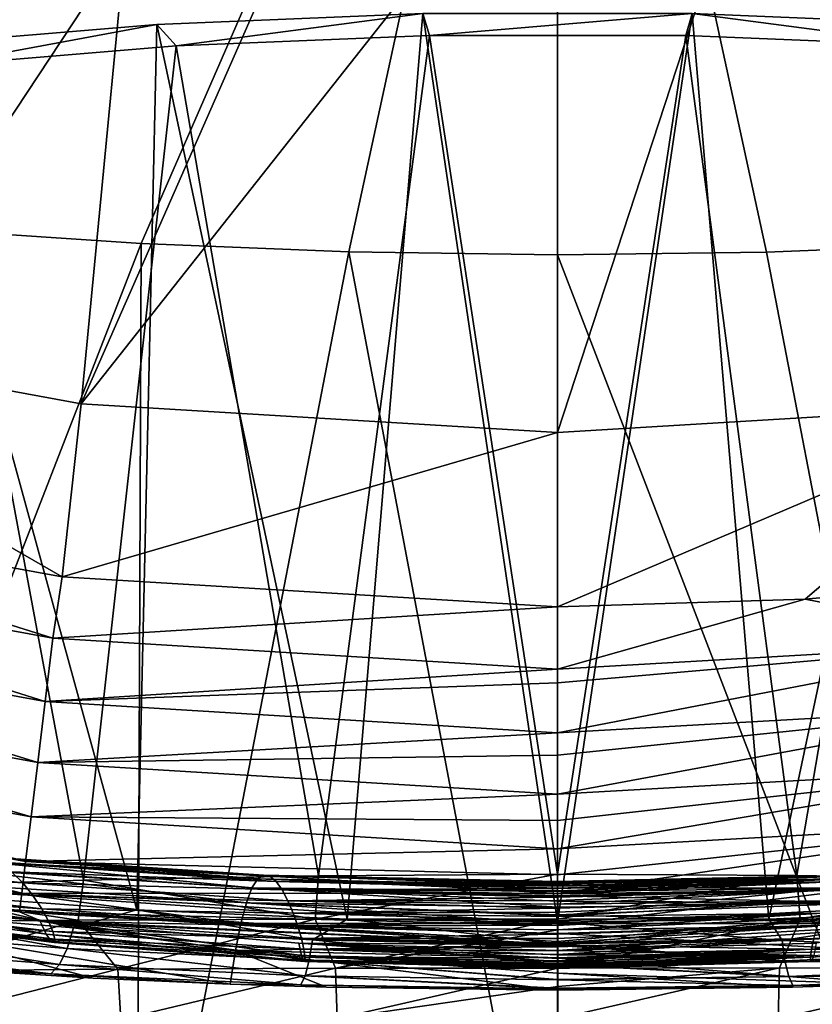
# Model space of a CAD drawing. Header units: metres. Extents: x -90 to 304, y -90 to 74.
# Tile 386 of 570: x 238.43 to 240.74, y 19.14 to 22. Entities that reach past the tile are written whole.
import ezdxf

# ---------------------------------------------------------------- set-up
doc = ezdxf.new("R2010")
doc.units = ezdxf.units.M
doc.layers.add('solid_21662050_350', color=7, linetype='CONTINUOUS')

msp = doc.modelspace()

# ---------------------------------------------------------------- linework, layer by layer
at = {"layer": 'solid_21662050_350'}
for points in [[(234.968094, 21.946051, 191.984634), (240, 24.126535, 186.507858), (234.521347, 22.085938, 191.596085)], [(235.445862, 21.81847, 192.339005), (240, 24.126535, 186.507858), (234.968094, 21.946051, 191.984634)], [(235.951691, 21.703979, 192.657013), (240, 24.126535, 186.507858), (235.445862, 21.81847, 192.339005)], [(236.482498, 21.603287, 192.936691), (240, 24.126535, 186.507858), (235.951691, 21.703979, 192.657013)], [(237.034973, 21.51701, 193.176346), (240, 24.126535, 186.507858), (236.482498, 21.603287, 192.936691)], [(237.605743, 21.445683, 193.374451), (240, 24.126535, 186.507858), (237.034973, 21.51701, 193.176346)], [(238.191269, 21.389746, 193.529831), (240, 24.126535, 186.507858), (237.605743, 21.445683, 193.374451)], [(238.787949, 21.349541, 193.641495), (240, 24.126535, 186.507858), (238.191269, 21.389746, 193.529831)], [(239.392105, 21.325319, 193.708786), (240, 24.126535, 186.507858), (238.787949, 21.349541, 193.641495)], [(239.392105, 21.325319, 193.708786), (240, 21.317228, 193.731247), (240, 24.126535, 186.507858)], [(240, 24.126535, 186.507858), (240, 21.317228, 193.731247), (240.607986, 21.324869, 193.709854)], [(240, 24.126535, 186.507858), (240.607986, 21.324869, 193.709854), (241.212418, 21.348648, 193.643631)], [(240, 24.126535, 186.507858), (241.212418, 21.348648, 193.643631), (241.80954, 21.388424, 193.532974)], [(240, 24.126535, 186.507858), (241.80954, 21.388424, 193.532974), (242.395706, 21.443954, 193.378555)], [(240, 24.126535, 186.507858), (242.395706, 21.443954, 193.378555), (242.967255, 21.514902, 193.18132)], [(240, 24.126535, 186.507858), (242.967255, 21.514902, 193.18132), (243.520691, 21.600836, 192.942459)], [(240, 24.126535, 186.507858), (243.520691, 21.600836, 192.942459), (244.052582, 21.701227, 192.663437)], [(240, 24.126535, 186.507858), (244.052582, 21.701227, 192.663437), (244.559631, 21.815462, 192.345947)], [(240, 24.126535, 186.507858), (244.559631, 21.815462, 192.345947), (245.038742, 21.942841, 191.991974)], [(240, 24.126535, 186.507858), (245.038742, 21.942841, 191.991974), (245.486908, 22.082581, 191.603653)], [(238.189331, 22.808172, -26.917501), (238.78891, 22.713211, -26.917501), (237.247894, 21.134167, 8.134833)], [(238.78891, 22.713211, -26.917501), (238.613831, 20.883848, 8.134833), (237.247894, 21.134167, 8.134833)], [(238.78891, 22.713211, -26.917501), (239.39325, 22.656082, -26.917501), (238.613831, 20.883848, 8.134833)], [(240.60675, 22.656082, -26.917501), (241.21109, 22.713211, -26.917501), (241.386169, 20.883848, 8.134833)], [(239.39325, 22.656082, -26.917501), (240, 22.637014, -26.917501), (238.613831, 20.883848, 8.134833)], [(240.60675, 22.656082, -26.917501), (241.386169, 20.883848, 8.134833), (240, 20.799999, 8.134833)], [(240, 22.637014, -26.917501), (240.60675, 22.656082, -26.917501), (240, 20.799999, 8.134833)], [(240, 22.637014, -26.917501), (240, 20.799999, 8.134833), (238.613831, 20.883848, 8.134833)], [(239.608215, 22.018454, 98.130539), (238.833466, 21.987143, 98.244637), (239.387222, 19.38442, 97.205063)], [(238.890335, 21.92469, 98.472214), (238.833466, 21.987143, 98.244637), (239.608215, 22.018454, 98.130539)], [(238.890335, 21.92469, 98.472214), (239.608215, 22.018454, 98.130539), (239.627258, 21.954659, 98.363007)], [(239.608215, 22.018454, 98.130539), (239.387222, 19.38442, 97.205063), (240, 19.376038, 97.163475)], [(240.391785, 22.018454, 98.130539), (239.608215, 22.018454, 98.130539), (240, 19.376038, 97.163475)], [(239.627258, 21.954659, 98.363007), (239.608215, 22.018454, 98.130539), (240.391785, 22.018454, 98.130539)], [(239.627258, 21.954659, 98.363007), (240.391785, 22.018454, 98.130539), (240.372742, 21.954659, 98.363007)], [(240.391785, 22.018454, 98.130539), (240, 19.376038, 97.163475), (240.614883, 19.384882, 97.205498)], [(240.372742, 21.954659, 98.363007), (240.391785, 22.018454, 98.130539), (241.109665, 21.92469, 98.472214)], [(241.166534, 21.987143, 98.244637), (240.391785, 22.018454, 98.130539), (240.614883, 19.384882, 97.205498)], [(241.109665, 21.92469, 98.472214), (240.391785, 22.018454, 98.130539), (241.166534, 21.987143, 98.244637)], [(238.833466, 21.987143, 98.244637), (238.085144, 21.925215, 98.470299), (238.775696, 19.411503, 97.331879)], [(238.179062, 21.865438, 98.688126), (238.085144, 21.925215, 98.470299), (238.833466, 21.987143, 98.244637)], [(238.179062, 21.865438, 98.688126), (238.833466, 21.987143, 98.244637), (238.890335, 21.92469, 98.472214)], [(238.833466, 21.987143, 98.244637), (238.775696, 19.411503, 97.331879), (239.387222, 19.38442, 97.205063)], [(241.166534, 21.987143, 98.244637), (240.614883, 19.384882, 97.205498), (241.226944, 19.411654, 97.332611)], [(238.890335, 21.92469, 98.472214), (239.627258, 21.954659, 98.363007), (239.303772, 19.510693, 97.596481)], [(239.627258, 21.954659, 98.363007), (240, 19.515137, 97.545609), (239.303772, 19.510693, 97.596481)], [(239.627258, 21.954659, 98.363007), (240.372742, 21.954659, 98.363007), (240, 19.515137, 97.545609)], [(240.372742, 21.954659, 98.363007), (240.696213, 19.511623, 97.596786), (240, 19.515137, 97.545609)], [(240.372742, 21.954659, 98.363007), (241.109665, 21.92469, 98.472214), (240.696213, 19.511623, 97.596786)], [(238.085144, 21.925215, 98.470299), (238.168396, 19.45653, 97.547279), (238.775696, 19.411503, 97.331879)], [(238.179062, 21.865438, 98.688126), (238.890335, 21.92469, 98.472214), (238.619873, 19.498159, 97.748863)], [(238.890335, 21.92469, 98.472214), (239.303772, 19.510693, 97.596481), (238.619873, 19.498159, 97.748863)], [(241.109665, 21.92469, 98.472214), (241.380157, 19.499977, 97.749466), (240.696213, 19.511623, 97.596786)], [(238.179062, 21.865438, 98.688126), (238.619873, 19.498159, 97.748863), (237.960831, 19.476559, 98.000816)], [(238.787949, 21.349541, 193.641495), (238.191269, 21.389746, 193.529831), (237.558014, 18.187429, 200.670502)], [(238.787949, 21.349541, 193.641495), (237.558014, 18.187429, 200.670502), (238.775192, 18.138374, 200.806763)], [(239.392105, 21.325319, 193.708786), (238.787949, 21.349541, 193.641495), (238.775192, 18.138374, 200.806763)], [(241.212418, 21.348648, 193.643631), (240.607986, 21.324869, 193.709854), (241.222916, 18.137512, 200.808594)], [(239.392105, 21.325319, 193.708786), (238.775192, 18.138374, 200.806763), (240, 18.121988, 200.85228)], [(239.392105, 21.325319, 193.708786), (240, 18.121988, 200.85228), (240, 21.317228, 193.731247)], [(240.607986, 21.324869, 193.709854), (240, 21.317228, 193.731247), (241.222916, 18.137512, 200.808594)], [(240, 21.317228, 193.731247), (240, 18.121988, 200.85228), (241.222916, 18.137512, 200.808594)], [(237.247894, 21.134167, 8.134833), (238.558701, 20.38044, 8.134833), (237.130524, 20.640751, 8.134833)], [(237.247894, 21.134167, 8.134833), (238.613831, 20.883848, 8.134833), (238.558701, 20.38044, 8.134833)], [(238.613831, 20.883848, 8.134833), (240, 20.799999, 8.134833), (238.558701, 20.38044, 8.134833)], [(241.386169, 20.883848, 8.134833), (240.720062, 20.315174, 8.134833), (240, 20.293459, 8.134833)], [(240, 20.799999, 8.134833), (241.386169, 20.883848, 8.134833), (240, 20.293459, 8.134833)], [(241.386169, 20.883848, 8.134833), (241.441299, 20.38044, 8.134833), (240.720062, 20.315174, 8.134833)], [(240, 20.799999, 8.134833), (240, 20.293459, 8.134833), (238.558701, 20.38044, 8.134833)], [(238.531433, 20.202194, 8.151209), (237.083908, 20.466616, 8.151209), (237.130524, 20.640751, 8.134833)], [(238.531433, 20.202194, 8.151209), (237.130524, 20.640751, 8.134833), (238.558701, 20.38044, 8.134833)], [(238.508881, 20.017923, 8.204169), (237.039276, 20.286411, 8.204169), (237.083908, 20.466616, 8.151209)], [(238.508881, 20.017923, 8.204169), (237.083908, 20.466616, 8.151209), (238.531433, 20.202194, 8.151209)], [(238.531433, 20.202194, 8.151209), (238.558701, 20.38044, 8.134833), (240, 20.293459, 8.134833)], [(240.720062, 20.315174, 8.134833), (241.441299, 20.38044, 8.134833), (241.364395, 20.190008, 8.151209)], [(240.720062, 20.315174, 8.134833), (240, 20.111961, 8.151443), (240, 20.293459, 8.134833)], [(240.720062, 20.315174, 8.134833), (241.364395, 20.190008, 8.151209), (240, 20.111961, 8.151443)], [(238.487167, 19.840492, 8.296158), (236.996307, 20.1129, 8.296158), (237.039276, 20.286411, 8.204169)], [(238.487167, 19.840492, 8.296158), (237.039276, 20.286411, 8.204169), (238.508881, 20.017923, 8.204169)], [(240, 20.111961, 8.151443), (238.531433, 20.202194, 8.151209), (240, 20.293459, 8.134833)], [(238.508881, 20.017923, 8.204169), (238.531433, 20.202194, 8.151209), (240, 20.111961, 8.151443)], [(241.364395, 20.190008, 8.151209), (240, 20.071815, 8.159706), (240, 20.111961, 8.151443)], [(241.364395, 20.190008, 8.151209), (240, 19.92647, 8.204609), (240, 20.071815, 8.159706)], [(241.364395, 20.190008, 8.151209), (241.385361, 20.00555, 8.204169), (240, 19.92647, 8.204609)], [(238.467758, 19.681892, 8.425043), (236.957901, 19.9578, 8.425043), (236.996307, 20.1129, 8.296158)], [(238.467758, 19.681892, 8.425043), (236.996307, 20.1129, 8.296158), (238.487167, 19.840492, 8.296158)], [(238.508881, 20.017923, 8.204169), (240, 20.111961, 8.151443), (240, 20.071815, 8.159706)], [(240, 19.92647, 8.204609), (238.508881, 20.017923, 8.204169), (240, 20.071815, 8.159706)], [(238.487167, 19.840492, 8.296158), (238.508881, 20.017923, 8.204169), (240, 19.92647, 8.204609)], [(241.385361, 20.00555, 8.204169), (240, 19.861206, 8.233082), (240, 19.92647, 8.204609)], [(241.385361, 20.00555, 8.204169), (240, 19.748274, 8.296519), (240, 19.861206, 8.233082)], [(241.385361, 20.00555, 8.204169), (241.405563, 19.827938, 8.296158), (240, 19.748274, 8.296519)], [(238.451965, 19.55275, 8.583852), (236.926651, 19.831503, 8.583852), (236.957901, 19.9578, 8.425043)], [(238.451965, 19.55275, 8.583852), (236.957901, 19.9578, 8.425043), (238.467758, 19.681892, 8.425043)], [(238.487167, 19.840492, 8.296158), (240, 19.92647, 8.204609), (240, 19.861206, 8.233082)], [(240, 19.748274, 8.296519), (238.487167, 19.840492, 8.296158), (240, 19.861206, 8.233082)], [(238.440628, 19.460083, 8.761939), (236.904236, 19.740879, 8.761939), (236.926651, 19.831503, 8.583852)], [(238.440628, 19.460083, 8.761939), (236.926651, 19.831503, 8.583852), (238.451965, 19.55275, 8.583852)], [(238.467758, 19.681892, 8.425043), (238.487167, 19.840492, 8.296158), (240, 19.748274, 8.296519)], [(241.405563, 19.827938, 8.296158), (240, 19.6721, 8.351309), (240, 19.748274, 8.296519)], [(241.405563, 19.827938, 8.296158), (240, 19.589046, 8.425044), (240, 19.6721, 8.351309)], [(241.405563, 19.827938, 8.296158), (241.423599, 19.669178, 8.425043), (240, 19.589046, 8.425044)], [(238.440628, 19.460083, 8.761939), (238.434021, 19.406115, 8.947236), (236.904236, 19.740879, 8.761939)], [(238.467758, 19.681892, 8.425043), (240, 19.748274, 8.296519), (240, 19.6721, 8.351309)], [(238.451965, 19.55275, 8.583852), (238.467758, 19.681892, 8.425043), (240, 19.589046, 8.425044)], [(240, 19.589046, 8.425044), (238.467758, 19.681892, 8.425043), (240, 19.6721, 8.351309)], [(241.423599, 19.669178, 8.425043), (240, 19.513906, 8.508499), (240, 19.589046, 8.425044)], [(241.423599, 19.669178, 8.425043), (240, 19.459307, 8.583302), (240, 19.513906, 8.508499)], [(241.423599, 19.669178, 8.425043), (241.438278, 19.539904, 8.583852), (240, 19.459307, 8.583302)], [(238.451965, 19.55275, 8.583852), (240, 19.589046, 8.425044), (240, 19.513906, 8.508499)], [(238.443558, 19.490187, 61.7239), (237.684265, 19.577646, 62.098133), (237.727936, 19.539314, 57.238194)], [(238.443558, 19.490187, 61.7239), (238.41066, 19.522844, 66.304848), (237.684265, 19.577646, 62.098133)], [(239.127136, 19.501808, 81.880859), (238.271332, 19.557747, 82.13517), (238.305054, 19.568346, 78.541023)], [(239.14444, 19.512695, 78.291595), (238.305054, 19.568346, 78.541023), (238.340195, 19.564466, 74.708801)], [(239.14444, 19.512695, 78.291595), (239.127136, 19.501808, 81.880859), (238.305054, 19.568346, 78.541023)], [(239.162445, 19.509464, 74.465256), (238.340195, 19.564466, 74.708801), (238.375809, 19.548452, 70.631615)], [(239.162445, 19.509464, 74.465256), (239.14444, 19.512695, 78.291595), (238.340195, 19.564466, 74.708801)], [(238.473297, 19.453171, 56.886597), (237.727936, 19.539314, 57.238194), (237.76503, 19.500324, 52.123833)], [(238.473297, 19.453171, 56.886597), (238.443558, 19.490187, 61.7239), (237.727936, 19.539314, 57.238194)], [(239.094345, 19.432587, 88.42308), (238.207184, 19.488026, 88.686691), (238.238892, 19.531319, 85.509697)], [(239.110519, 19.475443, 85.250687), (238.238892, 19.531319, 85.509697), (238.271332, 19.557747, 82.13517)], [(239.110519, 19.475443, 85.250687), (239.094345, 19.432587, 88.42308), (238.238892, 19.531319, 85.509697)], [(239.127136, 19.501808, 81.880859), (239.110519, 19.475443, 85.250687), (238.271332, 19.557747, 82.13517)], [(239.180664, 19.494362, 70.395508), (238.375809, 19.548452, 70.631615), (238.41066, 19.522844, 66.304848)], [(239.180664, 19.494362, 70.395508), (239.162445, 19.509464, 74.465256), (238.375809, 19.548452, 70.631615)], [(238.440628, 19.460083, 8.761939), (238.451965, 19.55275, 8.583852), (240, 19.459307, 8.583302)], [(240, 19.459307, 8.583302), (238.451965, 19.55275, 8.583852), (240, 19.513906, 8.508499)], [(241.438278, 19.539904, 8.583852), (240, 19.394478, 8.69685), (240, 19.459307, 8.583302)], [(241.438278, 19.539904, 8.583852), (240, 19.36603, 8.760837), (240, 19.394478, 8.69685)], [(241.438278, 19.539904, 8.583852), (241.448792, 19.447144, 8.761939), (240, 19.36603, 8.760837)], [(239.198517, 19.469772, 66.07785), (238.41066, 19.522844, 66.304848), (238.443558, 19.490187, 61.7239)], [(239.198517, 19.469772, 66.07785), (239.180664, 19.494362, 70.395508), (238.41066, 19.522844, 66.304848)], [(239.294617, 19.384594, 97.569077), (238.619873, 19.498159, 97.748863), (239.303772, 19.510693, 97.596481)], [(240, 19.483065, 81.812508), (239.127136, 19.501808, 81.880859), (239.14444, 19.512695, 78.291595)], [(240, 19.494333, 78.021072), (239.14444, 19.512695, 78.291595), (239.162445, 19.509464, 74.465256)], [(240, 19.488729, 80.559097), (240, 19.483065, 81.812508), (239.14444, 19.512695, 78.291595)], [(240, 19.492439, 79.297333), (240, 19.488729, 80.559097), (239.14444, 19.512695, 78.291595)], [(240, 19.494333, 78.021072), (240, 19.492439, 79.297333), (239.14444, 19.512695, 78.291595)], [(240, 19.490383, 74.062469), (239.162445, 19.509464, 74.465256), (239.180664, 19.494362, 70.395508)], [(240, 19.494541, 76.725357), (240, 19.494333, 78.021072), (239.162445, 19.509464, 74.465256)], [(240, 19.493189, 75.406372), (240, 19.494541, 76.725357), (239.162445, 19.509464, 74.465256)], [(240, 19.490383, 74.062469), (240, 19.493189, 75.406372), (239.162445, 19.509464, 74.465256)], [(239.294617, 19.384594, 97.569077), (239.303772, 19.510693, 97.596481), (240, 19.515137, 97.545609)], [(240.000107, 19.384672, 97.516144), (239.294617, 19.384594, 97.569077), (240, 19.515137, 97.545609)], [(240.696213, 19.511623, 97.596786), (240.000107, 19.384672, 97.516144), (240, 19.515137, 97.545609)], [(240.855576, 19.512693, 78.292831), (240, 19.492439, 79.297333), (240, 19.494333, 78.021072)], [(240.855576, 19.512693, 78.292831), (240.872864, 19.501801, 81.882103), (240, 19.492439, 79.297333)], [(240.855576, 19.512693, 78.292831), (240, 19.494333, 78.021072), (240, 19.494541, 76.725357)], [(240.855576, 19.512693, 78.292831), (240, 19.494541, 76.725357), (240, 19.493189, 75.406372)], [(240.837555, 19.509468, 74.466476), (240.855576, 19.512693, 78.292831), (240, 19.493189, 75.406372)], [(240.837555, 19.509468, 74.466476), (240, 19.493189, 75.406372), (240, 19.490383, 74.062469)], [(240.837555, 19.509468, 74.466476), (240, 19.490383, 74.062469), (240, 19.486231, 72.693771)], [(240.837555, 19.509468, 74.466476), (240, 19.486231, 72.693771), (240, 19.480833, 71.300476)], [(240.819336, 19.494368, 70.396698), (240.837555, 19.509468, 74.466476), (240, 19.480833, 71.300476)], [(240.696213, 19.511623, 97.596786), (240.705933, 19.385363, 97.569427), (240.000107, 19.384672, 97.516144)], [(240.696213, 19.511623, 97.596786), (241.380157, 19.499977, 97.749466), (240.705933, 19.385363, 97.569427)], [(238.512177, 19.340973, 16.08799), (237.776428, 19.44319, 16.148148), (237.746063, 19.49025, 9.127632)], [(238.493164, 19.381224, 9.128031), (238.512177, 19.340973, 16.08799), (237.746063, 19.49025, 9.127632)], [(238.434021, 19.406115, 8.947236), (238.493164, 19.381224, 9.128031), (237.746063, 19.49025, 9.127632)], [(238.498657, 19.41501, 51.799557), (237.76503, 19.500324, 52.123833), (237.793671, 19.464279, 46.763309)], [(238.498657, 19.41501, 51.799557), (238.473297, 19.453171, 56.886597), (237.76503, 19.500324, 52.123833)], [(238.605209, 19.38176, 97.726212), (237.94693, 19.376026, 97.983124), (237.960831, 19.476559, 98.000816)], [(238.605209, 19.38176, 97.726212), (237.960831, 19.476559, 98.000816), (238.619873, 19.498159, 97.748863)], [(239.078339, 19.372217, 91.420044), (238.17572, 19.426836, 91.68824), (238.207184, 19.488026, 88.686691)], [(239.094345, 19.432587, 88.42308), (239.078339, 19.372217, 91.420044), (238.207184, 19.488026, 88.686691)], [(239.215393, 19.438087, 61.507786), (238.443558, 19.490187, 61.7239), (238.473297, 19.453171, 56.886597)], [(239.215393, 19.438087, 61.507786), (239.198517, 19.469772, 66.07785), (238.443558, 19.490187, 61.7239)], [(239.294617, 19.384594, 97.569077), (238.605209, 19.38176, 97.726212), (238.619873, 19.498159, 97.748863)], [(240, 19.419113, 88.02449), (239.094345, 19.432587, 88.42308), (239.110519, 19.475443, 85.250687)], [(240, 19.465208, 84.304726), (239.110519, 19.475443, 85.250687), (239.127136, 19.501808, 81.880859)], [(240, 19.437359, 86.785278), (240, 19.419113, 88.02449), (239.110519, 19.475443, 85.250687)], [(240, 19.452639, 85.54599), (240, 19.437359, 86.785278), (239.110519, 19.475443, 85.250687)], [(240, 19.465208, 84.304726), (240, 19.452639, 85.54599), (239.110519, 19.475443, 85.250687)], [(240, 19.475285, 83.060394), (240, 19.465208, 84.304726), (239.127136, 19.501808, 81.880859)], [(240, 19.483065, 81.812508), (240, 19.475285, 83.060394), (239.127136, 19.501808, 81.880859)], [(240, 19.474297, 69.883186), (239.180664, 19.494362, 70.395508), (239.198517, 19.469772, 66.07785)], [(240, 19.486231, 72.693771), (240, 19.490383, 74.062469), (239.180664, 19.494362, 70.395508)], [(240, 19.480833, 71.300476), (240, 19.486231, 72.693771), (239.180664, 19.494362, 70.395508)], [(240, 19.474297, 69.883186), (240, 19.480833, 71.300476), (239.180664, 19.494362, 70.395508)], [(240, 19.466724, 68.442101), (240, 19.474297, 69.883186), (239.198517, 19.469772, 66.07785)], [(240.872864, 19.501801, 81.882103), (240, 19.475285, 83.060394), (240, 19.483065, 81.812508)], [(240.872864, 19.501801, 81.882103), (240.889481, 19.475431, 85.251945), (240, 19.475285, 83.060394)], [(240.872864, 19.501801, 81.882103), (240, 19.483065, 81.812508), (240, 19.488729, 80.559097)], [(240.872864, 19.501801, 81.882103), (240, 19.488729, 80.559097), (240, 19.492439, 79.297333)], [(240.819336, 19.494368, 70.396698), (240, 19.480833, 71.300476), (240, 19.474297, 69.883186)], [(240.819336, 19.494368, 70.396698), (240, 19.474297, 69.883186), (240, 19.466724, 68.442101)], [(240.819336, 19.494368, 70.396698), (240, 19.466724, 68.442101), (240, 19.458218, 66.977272)], [(240.801483, 19.46978, 66.078995), (240.819336, 19.494368, 70.396698), (240, 19.458218, 66.977272)], [(240.889481, 19.475431, 85.251945), (240, 19.452639, 85.54599), (240, 19.465208, 84.304726)], [(240.889481, 19.475431, 85.251945), (240.90567, 19.432566, 88.424347), (240, 19.452639, 85.54599)], [(240.889481, 19.475431, 85.251945), (240, 19.465208, 84.304726), (240, 19.475285, 83.060394)], [(241.380157, 19.499977, 97.749466), (241.395691, 19.383276, 97.72702), (240.705933, 19.385363, 97.569427)], [(238.518448, 19.37904, 46.471325), (237.793671, 19.464279, 46.763309), (237.811981, 19.434776, 41.164875)], [(238.518448, 19.37904, 46.471325), (238.498657, 19.41501, 51.799557), (237.793671, 19.464279, 46.763309)], [(237.930496, 19.413404, 97.624878), (238.591415, 19.359058, 97.355263), (238.168396, 19.45653, 97.547279)], [(238.591415, 19.359058, 97.355263), (238.775696, 19.411503, 97.331879), (238.168396, 19.45653, 97.547279)], [(240, 19.36603, 8.760837), (238.434021, 19.406115, 8.947236), (238.440628, 19.460083, 8.761939)], [(238.440628, 19.460083, 8.761939), (240, 19.459307, 8.583302), (240, 19.394478, 8.69685)], [(240, 19.36603, 8.760837), (238.440628, 19.460083, 8.761939), (240, 19.394478, 8.69685)], [(239.230698, 19.401859, 56.683617), (238.473297, 19.453171, 56.886597), (238.498657, 19.41501, 51.799557)], [(239.230698, 19.401859, 56.683617), (239.215393, 19.438087, 61.507786), (238.473297, 19.453171, 56.886597)], [(240, 19.448872, 65.488701), (239.198517, 19.469772, 66.07785), (239.215393, 19.438087, 61.507786)], [(240, 19.458218, 66.977272), (240, 19.466724, 68.442101), (239.198517, 19.469772, 66.07785)], [(240, 19.448872, 65.488701), (240, 19.458218, 66.977272), (239.198517, 19.469772, 66.07785)], [(240, 19.438787, 63.976665), (240, 19.448872, 65.488701), (239.215393, 19.438087, 61.507786)], [(240.801483, 19.46978, 66.078995), (240, 19.458218, 66.977272), (240, 19.448872, 65.488701)], [(240.801483, 19.46978, 66.078995), (240, 19.448872, 65.488701), (240, 19.438787, 63.976665)], [(240.801483, 19.46978, 66.078995), (240, 19.438787, 63.976665), (240, 19.42804, 62.438652)], [(240.784622, 19.438095, 61.508869), (240.801483, 19.46978, 66.078995), (240, 19.42804, 62.438652)], [(240.90567, 19.432566, 88.424347), (240, 19.437359, 86.785278), (240, 19.452639, 85.54599)], [(241.448792, 19.447144, 8.761939), (240, 19.311453, 8.945994), (240, 19.319763, 8.906987)], [(241.448792, 19.447144, 8.761939), (241.454941, 19.393118, 8.947236), (240, 19.311453, 8.945994)], [(241.448792, 19.447144, 8.761939), (240, 19.319763, 8.906987), (240, 19.36603, 8.760837)], [(238.526321, 19.320414, 22.733612), (237.799561, 19.41687, 22.849073), (237.776428, 19.44319, 16.148148)], [(238.512177, 19.340973, 16.08799), (238.526321, 19.320414, 22.733612), (237.776428, 19.44319, 16.148148)], [(238.53476, 19.316633, 29.070498), (237.814011, 19.408453, 29.236387), (237.799561, 19.41687, 22.849073)], [(238.526321, 19.320414, 22.733612), (238.53476, 19.316633, 29.070498), (237.799561, 19.41687, 22.849073)], [(238.531433, 19.348598, 40.910469), (237.811981, 19.434776, 41.164875), (237.818558, 19.41526, 35.330864)], [(238.531433, 19.348598, 40.910469), (238.518448, 19.37904, 46.471325), (237.811981, 19.434776, 41.164875)], [(239.062271, 19.293324, 94.263367), (238.143951, 19.346714, 94.536079), (238.17572, 19.426836, 91.68824)], [(239.078339, 19.372217, 91.420044), (239.062271, 19.293324, 94.263367), (238.17572, 19.426836, 91.68824)], [(240, 19.372406, 90.515808), (239.078339, 19.372217, 91.420044), (239.094345, 19.432587, 88.42308)], [(240, 19.397583, 89.267082), (240, 19.372406, 90.515808), (239.094345, 19.432587, 88.42308)], [(240, 19.419113, 88.02449), (240, 19.397583, 89.267082), (239.094345, 19.432587, 88.42308)], [(240, 19.42804, 62.438652), (240, 19.438787, 63.976665), (239.215393, 19.438087, 61.507786)], [(240, 19.4167, 60.871906), (239.215393, 19.438087, 61.507786), (239.230698, 19.401859, 56.683617)], [(240, 19.4167, 60.871906), (240, 19.42804, 62.438652), (239.215393, 19.438087, 61.507786)], [(240, 19.404833, 59.271099), (240, 19.4167, 60.871906), (239.230698, 19.401859, 56.683617)], [(240.784622, 19.438095, 61.508869), (240, 19.42804, 62.438652), (240, 19.4167, 60.871906)], [(240.784622, 19.438095, 61.508869), (240, 19.4167, 60.871906), (240, 19.404833, 59.271099)], [(240.784622, 19.438095, 61.508869), (240, 19.404833, 59.271099), (240, 19.39253, 57.633011)], [(240.769302, 19.401867, 56.684631), (240.784622, 19.438095, 61.508869), (240, 19.39253, 57.633011)], [(240.90567, 19.432566, 88.424347), (240, 19.419113, 88.02449), (240, 19.437359, 86.785278)], [(240.90567, 19.432566, 88.424347), (240, 19.397583, 89.267082), (240, 19.419113, 88.02449)], [(240.90567, 19.432566, 88.424347), (240.921677, 19.372187, 91.421318), (240, 19.397583, 89.267082)], [(238.536713, 19.326891, 35.118736), (237.818558, 19.41526, 35.330864), (237.814011, 19.408453, 29.236387)], [(238.53476, 19.316633, 29.070498), (238.536713, 19.326891, 35.118736), (237.814011, 19.408453, 29.236387)], [(238.536713, 19.326891, 35.118736), (238.531433, 19.348598, 40.910469), (237.818558, 19.41526, 35.330864)], [(237.904907, 19.353447, 97.583046), (238.573227, 19.299774, 97.30883), (237.930496, 19.413404, 97.624878)], [(238.573227, 19.299774, 97.30883), (238.591415, 19.359058, 97.355263), (237.930496, 19.413404, 97.624878)], [(238.434021, 19.406115, 8.947236), (240, 19.311453, 8.945994), (238.493164, 19.381224, 9.128031)], [(240, 19.319763, 8.906987), (240, 19.311453, 8.945994), (238.434021, 19.406115, 8.947236)], [(240, 19.319763, 8.906987), (238.434021, 19.406115, 8.947236), (240, 19.36603, 8.760837)], [(239.243835, 19.364168, 51.612392), (238.498657, 19.41501, 51.799557), (238.518448, 19.37904, 46.471325)], [(239.243835, 19.364168, 51.612392), (239.230698, 19.401859, 56.683617), (238.498657, 19.41501, 51.799557)], [(238.591415, 19.359058, 97.355263), (239.286713, 19.324768, 97.188698), (238.775696, 19.411503, 97.331879)], [(239.286713, 19.324768, 97.188698), (239.387222, 19.38442, 97.205063), (238.775696, 19.411503, 97.331879)], [(240, 19.39253, 57.633011), (240, 19.404833, 59.271099), (239.230698, 19.401859, 56.683617)], [(240, 19.379892, 55.955986), (239.230698, 19.401859, 56.683617), (239.243835, 19.364168, 51.612392)], [(240, 19.379892, 55.955986), (240, 19.39253, 57.633011), (239.230698, 19.401859, 56.683617)], [(240.769302, 19.401867, 56.684631), (240, 19.39253, 57.633011), (240, 19.379892, 55.955986)], [(240.769302, 19.401867, 56.684631), (240, 19.379892, 55.955986), (240, 19.367031, 54.238605)], [(240.769302, 19.401867, 56.684631), (240, 19.367031, 54.238605), (240, 19.35408, 52.482178)], [(240.756165, 19.364176, 51.613323), (240.769302, 19.401867, 56.684631), (240, 19.35408, 52.482178)], [(240.921677, 19.372187, 91.421318), (240, 19.372406, 90.515808), (240, 19.397583, 89.267082)], [(241.454941, 19.393118, 8.947236), (240.752594, 19.315367, 9.128317), (240, 19.29348, 9.128469)], [(241.454941, 19.393118, 8.947236), (240, 19.29348, 9.128469), (240, 19.311453, 8.945994)], [(240.652893, 19.322582, 97.179138), (241.226944, 19.411654, 97.332611), (240.614883, 19.384882, 97.205498)], [(240.652893, 19.322582, 97.179138), (241.291901, 19.35141, 97.319054), (241.226944, 19.411654, 97.332611)], [(238.110275, 19.234814, 97.902885), (237.94693, 19.376026, 97.983124), (238.605209, 19.38176, 97.726212)], [(238.720215, 19.239737, 97.687729), (238.110275, 19.234814, 97.902885), (238.605209, 19.38176, 97.726212)], [(239.254333, 19.27943, 16.05335), (238.512177, 19.340973, 16.08799), (238.493164, 19.381224, 9.128031)], [(238.548477, 19.374893, 9.128057), (239.254333, 19.27943, 16.05335), (238.493164, 19.381224, 9.128031)], [(240, 19.311453, 8.945994), (238.548477, 19.374893, 9.128057), (238.493164, 19.381224, 9.128031)], [(239.254227, 19.32819, 46.302856), (238.518448, 19.37904, 46.471325), (238.531433, 19.348598, 40.910469)], [(239.254227, 19.32819, 46.302856), (239.243835, 19.364168, 51.612392), (238.518448, 19.37904, 46.471325)], [(238.548477, 19.374893, 9.128057), (239.247375, 19.315367, 9.128325), (239.254333, 19.27943, 16.05335)], [(240, 19.311453, 8.945994), (239.247375, 19.315367, 9.128325), (238.548477, 19.374893, 9.128057)], [(238.573227, 19.299774, 97.30883), (239.277252, 19.265896, 97.139252), (238.591415, 19.359058, 97.355263)], [(239.277252, 19.265896, 97.139252), (239.286713, 19.324768, 97.188698), (238.591415, 19.359058, 97.355263)], [(238.720215, 19.239737, 97.687729), (238.605209, 19.38176, 97.726212), (239.294617, 19.384594, 97.569077)], [(239.354065, 19.242321, 97.556549), (238.720215, 19.239737, 97.687729), (239.294617, 19.384594, 97.569077)], [(240, 19.309584, 93.03537), (239.062271, 19.293324, 94.263367), (239.078339, 19.372217, 91.420044)], [(240, 19.372406, 90.515808), (240, 19.343208, 91.771614), (239.078339, 19.372217, 91.420044)], [(240, 19.343208, 91.771614), (240, 19.309584, 93.03537), (239.078339, 19.372217, 91.420044)], [(240, 19.367031, 54.238605), (240, 19.379892, 55.955986), (239.243835, 19.364168, 51.612392)], [(240, 19.35408, 52.482178), (240, 19.367031, 54.238605), (239.243835, 19.364168, 51.612392)], [(240, 19.341167, 50.68655), (239.243835, 19.364168, 51.612392), (239.254227, 19.32819, 46.302856)], [(240, 19.341167, 50.68655), (240, 19.35408, 52.482178), (239.243835, 19.364168, 51.612392)], [(239.286713, 19.324768, 97.188698), (240, 19.312599, 97.131897), (239.387222, 19.38442, 97.205063)], [(239.354065, 19.242321, 97.556549), (239.294617, 19.384594, 97.569077), (240.000107, 19.384672, 97.516144)], [(239.354065, 19.242321, 97.556549), (240.000107, 19.384672, 97.516144), (240.000122, 19.353544, 97.512894)], [(239.387222, 19.38442, 97.205063), (240, 19.312599, 97.131897), (240, 19.376038, 97.163475)], [(240.652893, 19.322582, 97.179138), (240.614883, 19.384882, 97.205498), (240, 19.376038, 97.163475)], [(240, 19.312599, 97.131897), (240.652893, 19.322582, 97.179138), (240, 19.376038, 97.163475)], [(240.921677, 19.372187, 91.421318), (240, 19.343208, 91.771614), (240, 19.372406, 90.515808)], [(240.921677, 19.372187, 91.421318), (240.937744, 19.293282, 94.264648), (240, 19.343208, 91.771614)], [(240.756165, 19.364176, 51.613323), (240, 19.35408, 52.482178), (240, 19.341167, 50.68655)], [(240.756165, 19.364176, 51.613323), (240, 19.341167, 50.68655), (240, 19.328428, 48.851387)], [(240.756165, 19.364176, 51.613323), (240, 19.328428, 48.851387), (240, 19.315987, 46.97501)], [(240.745773, 19.328196, 46.303692), (240.756165, 19.364176, 51.613323), (240, 19.315987, 46.97501)], [(240.705933, 19.385363, 97.569427), (240.000122, 19.353544, 97.512894), (240.000107, 19.384672, 97.516144)], [(240.705933, 19.385363, 97.569427), (240.000183, 19.242355, 97.512642), (240.000122, 19.353544, 97.512894)], [(240.645996, 19.242857, 97.556808), (240.000183, 19.242355, 97.512642), (240.705933, 19.385363, 97.569427)], [(241.279617, 19.240797, 97.688164), (240.645996, 19.242857, 97.556808), (240.705933, 19.385363, 97.569427)], [(241.279617, 19.240797, 97.688164), (240.705933, 19.385363, 97.569427), (241.395691, 19.383276, 97.72702)], [(237.872406, 19.305857, 97.524895), (238.550415, 19.253149, 97.245522), (237.904907, 19.353447, 97.583046)], [(238.550415, 19.253149, 97.245522), (238.573227, 19.299774, 97.30883), (237.904907, 19.353447, 97.583046)], [(238.648132, 19.213093, 97.055038), (238.11235, 19.246935, 97.239082), (238.143951, 19.346714, 94.536079)], [(239.047287, 19.195313, 96.959534), (238.648132, 19.213093, 97.055038), (238.143951, 19.346714, 94.536079)], [(239.062271, 19.293324, 94.263367), (239.047287, 19.195313, 96.959534), (238.143951, 19.346714, 94.536079)], [(239.260666, 19.262438, 22.667109), (238.526321, 19.320414, 22.733612), (238.512177, 19.340973, 16.08799)], [(239.254333, 19.27943, 16.05335), (239.260666, 19.262438, 22.667109), (238.512177, 19.340973, 16.08799)], [(239.261246, 19.297102, 40.763748), (238.531433, 19.348598, 40.910469), (238.536713, 19.326891, 35.118736)], [(239.261246, 19.297102, 40.763748), (239.254227, 19.32819, 46.302856), (238.531433, 19.348598, 40.910469)], [(240, 19.328428, 48.851387), (240, 19.341167, 50.68655), (239.254227, 19.32819, 46.302856)], [(240.000183, 19.242355, 97.512642), (239.354065, 19.242321, 97.556549), (240.000122, 19.353544, 97.512894)], [(240.937744, 19.293282, 94.264648), (240, 19.309584, 93.03537), (240, 19.343208, 91.771614)], [(241.308701, 19.292271, 97.27195), (241.291901, 19.35141, 97.319054), (240.652893, 19.322582, 97.179138)], [(241.468567, 19.348597, 40.910366), (240.745773, 19.328196, 46.303692), (240.738754, 19.297106, 40.764473)], [(241.463287, 19.326891, 35.118649), (241.468567, 19.348597, 40.910366), (240.738754, 19.297106, 40.764473)], [(241.487823, 19.340973, 16.087959), (240.739319, 19.262438, 22.667437), (240.745667, 19.279428, 16.05352)], [(241.487823, 19.340973, 16.087959), (241.473679, 19.320414, 22.733561), (240.739319, 19.262438, 22.667437)], [(237.872406, 19.305857, 97.524895), (237.835999, 19.277636, 97.455307), (238.525101, 19.226107, 97.170731)], [(237.872406, 19.305857, 97.524895), (238.525101, 19.226107, 97.170731), (238.550415, 19.253149, 97.245522)], [(239.264175, 19.261549, 28.974907), (238.53476, 19.316633, 29.070498), (238.526321, 19.320414, 22.733612)], [(239.260666, 19.262438, 22.667109), (239.264175, 19.261549, 28.974907), (238.526321, 19.320414, 22.733612)], [(239.264496, 19.273983, 34.996449), (238.536713, 19.326891, 35.118736), (238.53476, 19.316633, 29.070498)], [(239.264175, 19.261549, 28.974907), (239.264496, 19.273983, 34.996449), (238.53476, 19.316633, 29.070498)], [(239.264496, 19.273983, 34.996449), (239.261246, 19.297102, 40.763748), (238.536713, 19.326891, 35.118736)], [(240, 19.309584, 93.03537), (240, 19.271118, 94.306725), (239.062271, 19.293324, 94.263367)], [(240, 19.261301, 15.401003), (239.254333, 19.27943, 16.05335), (239.247375, 19.315367, 9.128325)], [(240, 19.270193, 13.33522), (240, 19.261301, 15.401003), (239.247375, 19.315367, 9.128325)], [(240, 19.280895, 11.244475), (240, 19.270193, 13.33522), (239.247375, 19.315367, 9.128325)], [(240, 19.29348, 9.128469), (240, 19.280895, 11.244475), (239.247375, 19.315367, 9.128325)], [(240, 19.311453, 8.945994), (240, 19.29348, 9.128469), (239.247375, 19.315367, 9.128325)], [(240, 19.315987, 46.97501), (240, 19.328428, 48.851387), (239.254227, 19.32819, 46.302856)], [(240, 19.303967, 45.053596), (239.254227, 19.32819, 46.302856), (239.261246, 19.297102, 40.763748)], [(240, 19.303967, 45.053596), (240, 19.315987, 46.97501), (239.254227, 19.32819, 46.302856)], [(240, 19.292538, 43.089348), (240, 19.303967, 45.053596), (239.261246, 19.297102, 40.763748)], [(239.277252, 19.265896, 97.139252), (240, 19.254055, 97.081352), (239.286713, 19.324768, 97.188698)], [(239.286713, 19.324768, 97.188698), (240, 19.308495, 97.129135), (240, 19.312599, 97.131897)], [(239.286713, 19.324768, 97.188698), (240, 19.254055, 97.081352), (240, 19.308495, 97.129135)], [(240.745773, 19.328196, 46.303692), (240, 19.315987, 46.97501), (240, 19.303967, 45.053596)], [(240.745773, 19.328196, 46.303692), (240, 19.303967, 45.053596), (240, 19.292538, 43.089348)], [(240.745773, 19.328196, 46.303692), (240, 19.292538, 43.089348), (240, 19.281908, 41.092216)], [(240.738754, 19.297106, 40.764473), (240.745773, 19.328196, 46.303692), (240, 19.281908, 41.092216)], [(240.661545, 19.263784, 97.129471), (240.652893, 19.322582, 97.179138), (240, 19.312599, 97.131897)], [(240.752594, 19.315367, 9.128317), (240.745667, 19.279428, 16.05352), (240, 19.29348, 9.128469)], [(240.661545, 19.263784, 97.129471), (240, 19.312599, 97.131897), (240, 19.308495, 97.129135)], [(240.937744, 19.293282, 94.264648), (240, 19.271118, 94.306725), (240, 19.309584, 93.03537)], [(240, 19.254055, 97.081352), (240.661545, 19.263784, 97.129471), (240, 19.308495, 97.129135)], [(240.661545, 19.263784, 97.129471), (241.308701, 19.292271, 97.27195), (240.652893, 19.322582, 97.179138)], [(241.463287, 19.326891, 35.118649), (240.738754, 19.297106, 40.764473), (240.735504, 19.273985, 34.997051)], [(241.46524, 19.316633, 29.070427), (241.463287, 19.326891, 35.118649), (240.735504, 19.273985, 34.997051)], [(241.46524, 19.316633, 29.070427), (240.735504, 19.273985, 34.997051), (240.735825, 19.261549, 28.97538)], [(241.473679, 19.320414, 22.733561), (240.735825, 19.261549, 28.97538), (240.739319, 19.262438, 22.667437)], [(241.473679, 19.320414, 22.733561), (241.46524, 19.316633, 29.070427), (240.735825, 19.261549, 28.97538)], [(238.525101, 19.226107, 97.170731), (237.835999, 19.277636, 97.455307), (238.11235, 19.246935, 97.239082)], [(238.550415, 19.253149, 97.245522), (239.265488, 19.21986, 97.072586), (238.573227, 19.299774, 97.30883)], [(239.265488, 19.21986, 97.072586), (239.277252, 19.265896, 97.139252), (238.573227, 19.299774, 97.30883)], [(239.327133, 19.186581, 96.913094), (239.047287, 19.195313, 96.959534), (239.062271, 19.293324, 94.263367)], [(240, 19.177908, 96.86898), (239.327133, 19.186581, 96.913094), (239.062271, 19.293324, 94.263367)], [(240, 19.227379, 95.584854), (240, 19.177908, 96.86898), (239.062271, 19.293324, 94.263367)], [(240, 19.271118, 94.306725), (240, 19.227379, 95.584854), (239.062271, 19.293324, 94.263367)], [(240, 19.244738, 21.452152), (239.260666, 19.262438, 22.667109), (239.254333, 19.27943, 16.05335)], [(240, 19.248646, 19.459635), (240, 19.244738, 21.452152), (239.254333, 19.27943, 16.05335)], [(240, 19.254143, 17.442362), (240, 19.248646, 19.459635), (239.254333, 19.27943, 16.05335)], [(240, 19.261301, 15.401003), (240, 19.254143, 17.442362), (239.254333, 19.27943, 16.05335)], [(240, 19.272337, 39.08699), (239.261246, 19.297102, 40.763748), (239.264496, 19.273983, 34.996449)], [(240, 19.281908, 41.092216), (240, 19.292538, 43.089348), (239.261246, 19.297102, 40.763748)], [(240, 19.272337, 39.08699), (240, 19.281908, 41.092216), (239.261246, 19.297102, 40.763748)], [(240, 19.251122, 33.135551), (239.264496, 19.273983, 34.996449), (239.264175, 19.261549, 28.974907)], [(240, 19.26396, 37.085712), (240, 19.272337, 39.08699), (239.264496, 19.273983, 34.996449)], [(240, 19.256876, 35.100471), (240, 19.26396, 37.085712), (239.264496, 19.273983, 34.996449)], [(240, 19.251122, 33.135551), (240, 19.256876, 35.100471), (239.264496, 19.273983, 34.996449)], [(240.738754, 19.297106, 40.764473), (240, 19.281908, 41.092216), (240, 19.272337, 39.08699)], [(240.738754, 19.297106, 40.764473), (240, 19.272337, 39.08699), (240, 19.26396, 37.085712)], [(240.738754, 19.297106, 40.764473), (240, 19.26396, 37.085712), (240, 19.256876, 35.100471)], [(240.735504, 19.273985, 34.997051), (240.738754, 19.297106, 40.764473), (240, 19.256876, 35.100471)], [(240.745667, 19.279428, 16.05352), (240, 19.280895, 11.244475), (240, 19.29348, 9.128469)], [(240.937744, 19.293282, 94.264648), (240.953049, 19.195263, 96.961105), (240, 19.271118, 94.306725)], [(240.745667, 19.279428, 16.05352), (240, 19.270193, 13.33522), (240, 19.280895, 11.244475)], [(240.745667, 19.279428, 16.05352), (240, 19.254143, 17.442362), (240, 19.261301, 15.401003)], [(240.745667, 19.279428, 16.05352), (240.739319, 19.262438, 22.667437), (240, 19.254143, 17.442362)], [(240.745667, 19.279428, 16.05352), (240, 19.261301, 15.401003), (240, 19.270193, 13.33522)], [(240.735504, 19.273985, 34.997051), (240, 19.256876, 35.100471), (240, 19.251122, 33.135551)], [(240.735504, 19.273985, 34.997051), (240, 19.251122, 33.135551), (240, 19.246691, 31.185078)], [(240.735504, 19.273985, 34.997051), (240, 19.246691, 31.185078), (240, 19.243586, 29.244026)], [(240.735825, 19.261549, 28.97538), (240.735504, 19.273985, 34.997051), (240, 19.243586, 29.244026)], [(241.329712, 19.245838, 97.207909), (241.308701, 19.292271, 97.27195), (240.661545, 19.263784, 97.129471)], [(238.525101, 19.226107, 97.170731), (238.11235, 19.246935, 97.239082), (238.648132, 19.213093, 97.055038)], [(238.550415, 19.253149, 97.245522), (238.525101, 19.226107, 97.170731), (239.252502, 19.193539, 96.994461)], [(238.550415, 19.253149, 97.245522), (239.252502, 19.193539, 96.994461), (239.265488, 19.21986, 97.072586)], [(240, 19.241814, 27.306948), (239.264175, 19.261549, 28.974907), (239.260666, 19.262438, 22.667109)], [(240, 19.241388, 25.367876), (240, 19.241814, 27.306948), (239.260666, 19.262438, 22.667109)], [(240, 19.242344, 23.419907), (240, 19.241388, 25.367876), (239.260666, 19.262438, 22.667109)], [(240, 19.244738, 21.452152), (240, 19.242344, 23.419907), (239.260666, 19.262438, 22.667109)], [(240, 19.246691, 31.185078), (240, 19.251122, 33.135551), (239.264175, 19.261549, 28.974907)], [(240, 19.243586, 29.244026), (240, 19.246691, 31.185078), (239.264175, 19.261549, 28.974907)], [(240, 19.241814, 27.306948), (240, 19.243586, 29.244026), (239.264175, 19.261549, 28.974907)], [(239.265488, 19.21986, 97.072586), (240, 19.208385, 97.013535), (239.277252, 19.265896, 97.139252)], [(239.277252, 19.265896, 97.139252), (240, 19.251839, 97.07885), (240, 19.254055, 97.081352)], [(239.277252, 19.265896, 97.139252), (240, 19.209583, 97.015945), (240, 19.251839, 97.07885)], [(239.277252, 19.265896, 97.139252), (240, 19.208385, 97.013535), (240, 19.209583, 97.015945)], [(240.953049, 19.195263, 96.961105), (240, 19.227379, 95.584854), (240, 19.271118, 94.306725)], [(240.672333, 19.217848, 97.062599), (240.661545, 19.263784, 97.129471), (240, 19.254055, 97.081352)], [(240.739319, 19.262438, 22.667437), (240, 19.242344, 23.419907), (240, 19.244738, 21.452152)], [(240.739319, 19.262438, 22.667437), (240.735825, 19.261549, 28.97538), (240, 19.242344, 23.419907)], [(240.739319, 19.262438, 22.667437), (240, 19.244738, 21.452152), (240, 19.248646, 19.459635)], [(240.739319, 19.262438, 22.667437), (240, 19.248646, 19.459635), (240, 19.254143, 17.442362)], [(240.735825, 19.261549, 28.97538), (240, 19.243586, 29.244026), (240, 19.241814, 27.306948)], [(240.735825, 19.261549, 28.97538), (240, 19.241814, 27.306948), (240, 19.241388, 25.367876)], [(240.735825, 19.261549, 28.97538), (240, 19.241388, 25.367876), (240, 19.242344, 23.419907)], [(240.672333, 19.217848, 97.062599), (240, 19.254055, 97.081352), (240, 19.251839, 97.07885)], [(240, 19.209583, 97.015945), (240.672333, 19.217848, 97.062599), (240, 19.251839, 97.07885)], [(240.672333, 19.217848, 97.062599), (241.329712, 19.245838, 97.207909), (240.661545, 19.263784, 97.129471)], [(240.672333, 19.217848, 97.062599), (241.352921, 19.219076, 97.132729), (241.329712, 19.245838, 97.207909)], [(238.123337, 19.087166, 97.92495), (238.110275, 19.234814, 97.902885), (238.720215, 19.239737, 97.687729)], [(238.729218, 19.092709, 97.712532), (238.123337, 19.087166, 97.92495), (238.720215, 19.239737, 97.687729)], [(238.525101, 19.226107, 97.170731), (238.648132, 19.213093, 97.055038), (239.047287, 19.195313, 96.959534)], [(239.252502, 19.193539, 96.994461), (238.525101, 19.226107, 97.170731), (239.047287, 19.195313, 96.959534)], [(238.729218, 19.092709, 97.712532), (238.720215, 19.239737, 97.687729), (239.354065, 19.242321, 97.556549)], [(239.358719, 19.095648, 97.583031), (238.729218, 19.092709, 97.712532), (239.354065, 19.242321, 97.556549)], [(239.265488, 19.21986, 97.072586), (239.252502, 19.193539, 96.994461), (240, 19.18252, 96.934753)], [(239.265488, 19.21986, 97.072586), (240, 19.18252, 96.934753), (240, 19.184441, 96.944481)], [(239.265488, 19.21986, 97.072586), (240, 19.184441, 96.944481), (240, 19.208385, 97.013535)], [(239.358719, 19.095648, 97.583031), (239.354065, 19.242321, 97.556549), (240.000183, 19.242355, 97.512642)], [(239.358719, 19.095648, 97.583031), (240.000183, 19.242355, 97.512642), (240.000198, 19.188807, 97.518875)], [(240.683823, 19.186802, 96.916115), (240, 19.177908, 96.86898), (240, 19.227379, 95.584854)], [(240.953049, 19.195263, 96.961105), (240.683823, 19.186802, 96.916115), (240, 19.227379, 95.584854)], [(240, 19.208385, 97.013535), (240.684174, 19.191692, 96.98465), (240.672333, 19.217848, 97.062599)], [(240, 19.209583, 97.015945), (240, 19.208385, 97.013535), (240.672333, 19.217848, 97.062599)], [(240.645996, 19.242857, 97.556808), (240.000198, 19.188807, 97.518875), (240.000183, 19.242355, 97.512642)], [(240.645996, 19.242857, 97.556808), (240.000229, 19.09622, 97.53978), (240.000198, 19.188807, 97.518875)], [(240.641464, 19.096008, 97.583328), (240.000229, 19.09622, 97.53978), (240.645996, 19.242857, 97.556808)], [(240.641464, 19.096008, 97.583328), (240.645996, 19.242857, 97.556808), (241.279617, 19.240797, 97.688164)], [(241.270691, 19.093422, 97.713051), (240.641464, 19.096008, 97.583328), (241.279617, 19.240797, 97.688164)], [(240.672333, 19.217848, 97.062599), (240.684174, 19.191692, 96.98465), (241.352921, 19.219076, 97.132729)], [(241.352921, 19.219076, 97.132729), (240.684174, 19.191692, 96.98465), (241.370804, 19.214062, 97.061165)], [(239.252502, 19.193539, 96.994461), (239.047287, 19.195313, 96.959534), (239.327133, 19.186581, 96.913094)], [(239.252502, 19.193539, 96.994461), (239.327133, 19.186581, 96.913094), (240, 19.177908, 96.86898)], [(239.252502, 19.193539, 96.994461), (240, 19.177908, 96.86898), (240, 19.18252, 96.934753)], [(240.000229, 19.09622, 97.53978), (239.358719, 19.095648, 97.583031), (240.000198, 19.188807, 97.518875)], [(240, 19.184441, 96.944481), (240.684174, 19.191692, 96.98465), (240, 19.208385, 97.013535)], [(240.684174, 19.191692, 96.98465), (240, 19.18252, 96.934753), (240.683823, 19.186802, 96.916115)], [(240, 19.184441, 96.944481), (240, 19.18252, 96.934753), (240.684174, 19.191692, 96.98465)], [(240.684174, 19.191692, 96.98465), (240.683823, 19.186802, 96.916115), (240.953049, 19.195263, 96.961105)], [(240.684174, 19.191692, 96.98465), (240.953049, 19.195263, 96.961105), (241.370804, 19.214062, 97.061165)], [(240, 19.18252, 96.934753), (240, 19.177908, 96.86898), (240.683823, 19.186802, 96.916115)]]:
    msp.add_3dface(points, dxfattribs=at)

doc.saveas('drawing.dxf')
